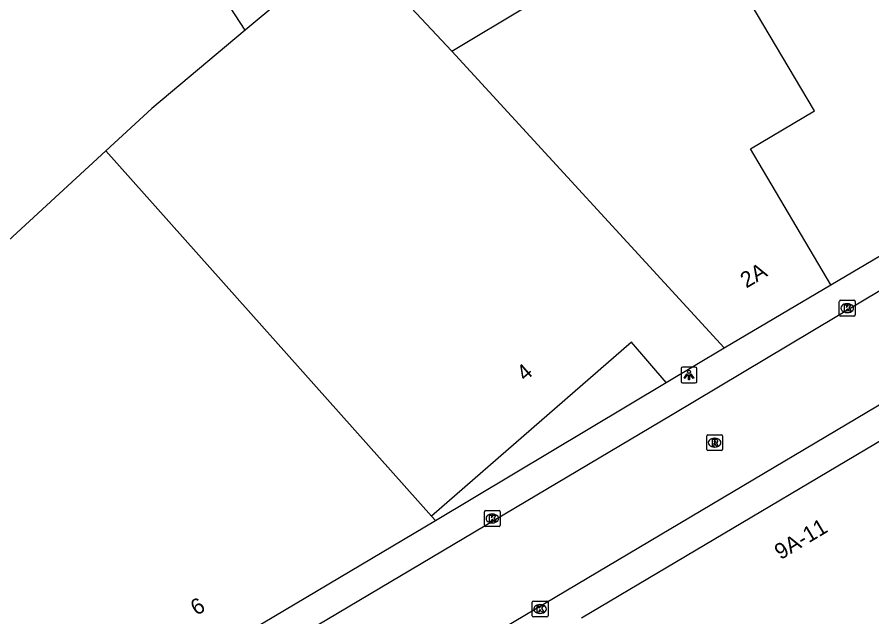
# Model space of a CAD drawing. Extents: x 159503 to 160347, y 382525 to 383272.
# Drawn here: x 159645.8 to 159699.9, y 383023.8 to 383061.7 of the extents above; entities that cross this region are included whole.
import ezdxf

# ---------------------------------------------------------------- set-up
doc = ezdxf.new("R2010")
doc.units = 0
for name, color, linetype in [('IMGEO_Kolk', 7, 'Continuous'), ('IMGEO_Lichtpunt', 7, 'Continuous'), ('IMGEO_Pand', 7, 'Continuous'), ('IMGEO_Pand_nummerreeks', 7, 'Continuous'), ('IMGEO_Rijbaan_lokaal_open', 7, 'Continuous'), ('IMGEO_Rioolput', 7, 'Continuous'), ('IMGEO_Voetpad_open', 7, 'Continuous')]:
    doc.layers.add(name, color=color, linetype=linetype)

msp = doc.modelspace()

# ---------------------------------------------------------------- linework, layer by layer
at = {"layer": 'IMGEO_Kolk'}
for p, q in [((159697.8, 383042.898), (159697.8, 383043.75)), ((159697.875, 383043.824), (159698.727, 383043.824)), ((159698.801, 383043.75), (159698.801, 383042.898)), ((159698.288, 383043.604), (159698.313, 383043.604)), ((159698.727, 383042.824), (159697.875, 383042.824)), ((159698.311, 383043.044), (159698.286, 383043.044)), ((159675.369, 383029.603), (159675.369, 383030.455)), ((159675.444, 383030.529), (159676.296, 383030.529)), ((159675.857, 383030.309), (159675.882, 383030.309)), ((159676.37, 383030.455), (159676.37, 383029.603)), ((159675.88, 383029.749), (159675.855, 383029.749)), ((159676.296, 383029.529), (159675.444, 383029.529)), ((159678.387, 383023.883), (159678.387, 383024.735)), ((159678.462, 383024.809), (159679.314, 383024.809)), ((159678.875, 383024.589), (159678.9, 383024.589)), ((159679.388, 383024.735), (159679.388, 383023.883)), ((159679.314, 383023.809), (159678.462, 383023.809)), ((159678.898, 383024.029), (159678.873, 383024.029))]:
    msp.add_line(p, q, dxfattribs=at)
for points in [[(159697.8, 383042.898), (159697.8, 383043.75)], [(159697.875, 383043.824), (159698.727, 383043.824)], [(159698.801, 383043.75), (159698.801, 383042.898)], [(159698.121, 383043.524), (159698.244, 383043.524), (159698.244, 383043.373), (159698.374, 383043.524), (159698.538, 383043.524), (159698.392, 383043.373), (159698.545, 383043.124), (159698.393, 383043.124), (159698.308, 383043.288), (159698.244, 383043.221), (159698.244, 383043.124), (159698.121, 383043.124), (159698.121, 383043.524)], [(159698.727, 383042.824), (159697.875, 383042.824)], [(159675.369, 383029.603), (159675.369, 383030.455)], [(159675.444, 383030.529), (159676.296, 383030.529)], [(159675.69, 383030.229), (159675.813, 383030.229), (159675.813, 383030.078), (159675.943, 383030.229), (159676.107, 383030.229), (159675.961, 383030.078), (159676.114, 383029.829), (159675.962, 383029.829), (159675.877, 383029.993), (159675.813, 383029.926), (159675.813, 383029.829), (159675.69, 383029.829), (159675.69, 383030.229)], [(159676.37, 383030.455), (159676.37, 383029.603)], [(159676.296, 383029.529), (159675.444, 383029.529)], [(159678.387, 383023.883), (159678.387, 383024.735)], [(159678.462, 383024.809), (159679.314, 383024.809)], [(159678.708, 383024.509), (159678.831, 383024.509), (159678.831, 383024.358), (159678.961, 383024.509), (159679.125, 383024.509), (159678.979, 383024.358), (159679.132, 383024.109), (159678.98, 383024.109), (159678.895, 383024.273), (159678.831, 383024.206), (159678.831, 383024.109), (159678.708, 383024.109), (159678.708, 383024.509)], [(159679.388, 383024.735), (159679.388, 383023.883)], [(159679.314, 383023.809), (159678.462, 383023.809)]]:
    msp.add_lwpolyline(points, dxfattribs=at)
for centre, start, end in [((159697.877, 383043.748), 91.552, 178.448), ((159697.877, 383043.748), 91.552, 178.448), ((159698.725, 383043.748), 1.552, 88.448), ((159698.725, 383043.748), 1.552, 88.448), ((159697.877, 383042.9), 181.552, 268.448), ((159697.877, 383042.9), 181.552, 268.448), ((159698.725, 383042.9), 271.552, 358.448), ((159698.725, 383042.9), 271.552, 358.448), ((159675.446, 383030.453), 91.552, 178.448), ((159675.446, 383030.453), 91.552, 178.448), ((159676.294, 383030.453), 1.552, 88.448), ((159676.294, 383030.453), 1.552, 88.448), ((159675.446, 383029.605), 181.552, 268.448), ((159675.446, 383029.605), 181.552, 268.448), ((159676.294, 383029.605), 271.552, 358.448), ((159676.294, 383029.605), 271.552, 358.448), ((159678.464, 383024.733), 91.552, 178.448), ((159678.464, 383024.733), 91.552, 178.448), ((159679.312, 383024.733), 1.552, 88.448), ((159679.312, 383024.733), 1.552, 88.448), ((159678.464, 383023.885), 181.552, 268.448), ((159678.464, 383023.885), 181.552, 268.448), ((159679.312, 383023.885), 271.552, 358.448), ((159679.312, 383023.885), 271.552, 358.448)]:
    msp.add_arc(centre, 0.0765, start, end, dxfattribs=at)
for centre, major_axis, ratio, start_param, end_param in [((159698.287, 383043.324), (-0.387, 0.002), 0.722429, 4.712389, 7.853982), ((159698.312, 383043.324), (-0.39, 0.002), 0.717154, 1.570796, 4.712389), ((159675.856, 383030.029), (-0.387, 0.002), 0.722429, 4.712389, 7.853982), ((159675.881, 383030.029), (-0.39, 0.002), 0.717154, 1.570796, 4.712389), ((159678.874, 383024.309), (-0.387, 0.002), 0.722429, 4.712389, 7.853982), ((159678.899, 383024.309), (-0.39, 0.002), 0.717154, 1.570796, 4.712389)]:
    msp.add_ellipse(centre, major_axis=major_axis, ratio=ratio, start_param=start_param, end_param=end_param, dxfattribs=at)
at = {"layer": 'IMGEO_Lichtpunt'}
for p, q in [((159687.796, 383039.501), (159687.796, 383038.694)), ((159687.796, 383039.501), (159687.796, 383038.694)), ((159688.698, 383039.596), (159687.89, 383039.596)), ((159688.698, 383039.596), (159687.89, 383039.596)), ((159688.792, 383038.694), (159688.792, 383039.501)), ((159688.792, 383038.694), (159688.792, 383039.501)), ((159687.89, 383038.6), (159688.698, 383038.6)), ((159687.89, 383038.6), (159688.698, 383038.6))]:
    msp.add_line(p, q, dxfattribs=at)
for points in [[(159688.17, 383039.165), (159688.209, 383039.137), (159688.021, 383038.875), (159687.983, 383038.902), (159688.17, 383039.165)], [(159688.272, 383039.117), (159688.319, 383039.117), (159688.319, 383038.795), (159688.272, 383038.795), (159688.272, 383039.117)], [(159688.382, 383039.137), (159688.42, 383039.164), (159688.607, 383038.902), (159688.568, 383038.874), (159688.382, 383039.137)]]:
    msp.add_lwpolyline(points, dxfattribs=at)
msp.add_circle((159688.295, 383039.299), 0.0994, dxfattribs=at)
for centre, start, end in [((159687.89, 383039.501), 90, 180), ((159687.89, 383039.501), 90, 180), ((159688.698, 383039.501), 0, 90), ((159688.698, 383039.501), 0, 90), ((159687.89, 383038.694), 180, 270), ((159687.89, 383038.694), 180, 270), ((159688.698, 383038.694), 270, 0), ((159688.698, 383038.694), 270, 360)]:
    msp.add_arc(centre, 0.0946, start, end, dxfattribs=at)
at = {"layer": 'IMGEO_Pand'}
for points in [[(159660.252, 383060.903), (159658.627, 383063.411), (159658.223, 383064.034), (159661.945, 383066.446), (159662.542, 383066.834), (159661.515, 383068.419), (159660.145, 383070.533), (159656.597, 383068.221), (159653.765, 383072.568), (159650.887, 383070.692), (159646.126, 383077.716)], [(159666.871, 383066.438), (159660.252, 383060.903)], [(159673.31, 383059.575), (159666.871, 383066.438)], [(159697.266, 383044.792), (159692.18, 383053.399), (159696.223, 383055.796), (159690.956, 383064.681)], [(159673.31, 383059.575), (159678.079, 383062.431)], [(159660.252, 383060.903), (159654.334, 383055.954), (159651.431, 383053.278)], [(159690.525, 383040.808), (159673.31, 383059.575)], [(159697.266, 383044.792), (159722.024, 383059.424)], [(159651.431, 383053.278), (159638.017, 383040.912)], [(159651.431, 383053.278), (159672.026, 383030.177)], [(159690.525, 383040.808), (159697.266, 383044.792)], [(159686.844, 383038.633), (159684.659, 383041.168), (159672.026, 383030.177)], [(159686.844, 383038.633), (159690.525, 383040.808)], [(159681.512, 383023.741), (159707.235, 383039.014)], [(159645.1, 383013.771), (159672.277, 383029.896)], [(159672.026, 383030.177), (159672.277, 383029.896)]]:
    msp.add_lwpolyline(points, dxfattribs=at)
at = {"layer": 'IMGEO_Rijbaan_lokaal_open'}
for points in [[(159724.205, 383058.665), (159687.242, 383036.582), (159585.591, 382976.257)], [(159719.236, 383048.422), (159586.71, 382969.778)]]:
    msp.add_lwpolyline(points, dxfattribs=at)
at = {"layer": 'IMGEO_Rioolput'}
for p, q in [((159689.418, 383034.394), (159689.418, 383035.246)), ((159689.493, 383035.32), (159690.345, 383035.32)), ((159689.906, 383035.1), (159689.931, 383035.1)), ((159690.419, 383035.246), (159690.419, 383034.394)), ((159689.929, 383034.54), (159689.904, 383034.54)), ((159690.345, 383034.32), (159689.493, 383034.32))]:
    msp.add_line(p, q, dxfattribs=at)
for points in [[(159689.418, 383034.394), (159689.418, 383035.246)], [(159689.493, 383035.32), (159690.345, 383035.32)], [(159690.419, 383035.246), (159690.419, 383034.394)], [(159690.007, 383035.018), (159689.755, 383035.02), (159689.755, 383034.62)], [(159689.755, 383034.62), (159689.879, 383034.62), (159689.879, 383034.782), (159689.89, 383034.782)], [(159689.933, 383034.939), (159689.879, 383034.939), (159689.879, 383034.858)], [(159689.879, 383034.858), (159689.931, 383034.858)], [(159689.937, 383034.753), (159690.008, 383034.62), (159690.148, 383034.62), (159690.083, 383034.746)], [(159690.345, 383034.32), (159689.493, 383034.32)]]:
    msp.add_lwpolyline(points, dxfattribs=at)
for centre, radius, start, end in [((159689.495, 383035.244), 0.0765, 91.552, 178.448), ((159689.495, 383035.244), 0.0765, 91.552, 178.448), ((159690.343, 383035.244), 0.0765, 1.552, 88.448), ((159690.343, 383035.244), 0.0765, 1.552, 88.448), ((159689.889, 383034.729), 0.0533, 26.0293, 88.6989), ((159689.915, 383035.047), 0.19, 274.7715, 282.9687), ((159689.939, 383034.843), 0.0964, 77.0061, 93.1865), ((159689.953, 383034.9), 0.0378, 276.6634, 79.6772), ((159690.006, 383034.908), 0.109, 350.3612, 89.416), ((159690.004, 383034.908), 0.112, 277.5842, 350.9817), ((159689.988, 383034.693), 0.108, 29.5134, 73.7905), ((159689.495, 383034.396), 0.0765, 181.552, 268.448), ((159689.495, 383034.396), 0.0765, 181.552, 268.448), ((159690.343, 383034.396), 0.0765, 271.552, 358.448), ((159690.343, 383034.396), 0.0765, 271.552, 358.448)]:
    msp.add_arc(centre, radius, start, end, dxfattribs=at)
for centre, major_axis, ratio, start_param, end_param in [((159689.905, 383034.82), (-0.387, 0.002), 0.722429, 4.712389, 7.853982), ((159689.93, 383034.82), (-0.39, 0.002), 0.717154, 1.570796, 4.712389)]:
    msp.add_ellipse(centre, major_axis=major_axis, ratio=ratio, start_param=start_param, end_param=end_param, dxfattribs=at)
at = {"layer": 'IMGEO_Voetpad_open'}
msp.add_lwpolyline([(159672.277, 383029.896), (159686.844, 383038.633)], dxfattribs=at)

# ---------------------------------------------------------------- texts
at = {"layer": 'IMGEO_Pand_nummerreeks'}
for s, rotation, p in [('2A', 30.5845, (159691.921, 383044.561)), ('4', 41.0238, (159677.939, 383038.662)), ('9A-11', 30.8765, (159694.084, 383027.392)), ('6', 30.6819, (159657.165, 383023.861))]:
    msp.add_text(s, height=1, rotation=rotation, dxfattribs=at).set_placement(p)

doc.saveas('drawing.dxf')
